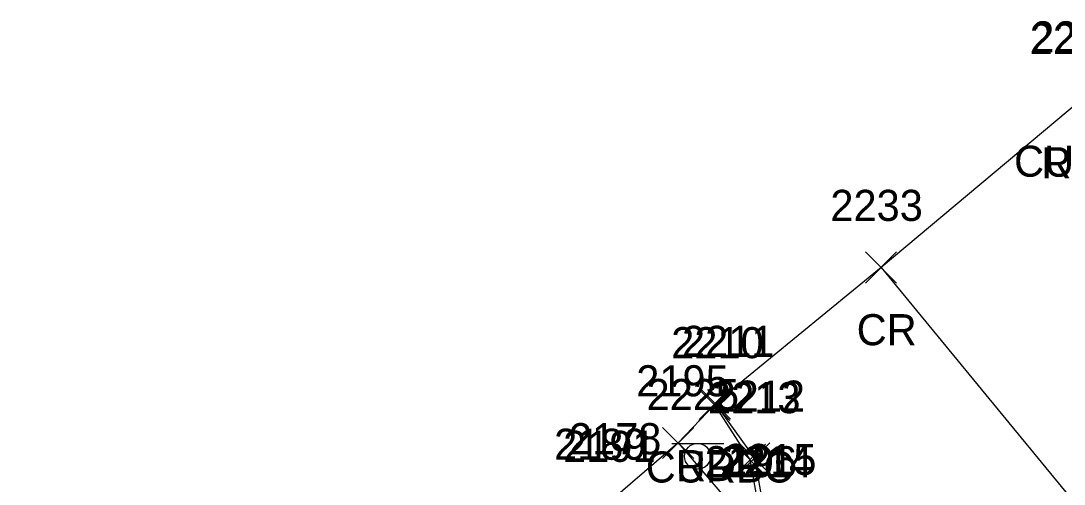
# Model space of a CAD drawing. Extents: x 1462668 to 1465147, y 550359 to 557351.
# Drawn here: x 1464770.2 to 1464837.4, y 552884.9 to 552914.8 of the extents above; entities that cross this region are included whole.
import ezdxf

# ---------------------------------------------------------------- set-up
doc = ezdxf.new("R2010")
doc.units = 0
for name, color, linetype in [('L_I', 7, 'Continuous'), ('Level 6', 7, 'Continuous'), ('P_A', 7, 'Continuous'), ('P_I', 7, 'Continuous'), ('P_TIC', 7, 'Continuous'), ('PET', 7, 'Continuous'), ('PRC', 7, 'Continuous'), ('R_A', 7, 'Continuous'), ('R_I', 7, 'Continuous'), ('R_TIC', 7, 'Continuous'), ('RC', 7, 'Continuous'), ('RSW', 7, 'Continuous'), ('S_I', 7, 'Continuous'), ('SSGN', 7, 'Continuous')]:
    doc.layers.add(name, color=color, linetype=linetype)

msp = doc.modelspace()

# ---------------------------------------------------------------- linework, layer by layer
at = {"layer": 'Level 6'}
msp.add_lwpolyline([(1464838.403, 552909.627), (1464825.572, 552898.882), (1464814.887, 552890.132), (1464814.846, 552890.046), (1464812.513, 552887.593), (1464808.178, 552883.866), (1464807.229, 552883.511), (1464807.237, 552883.375), (1464816.51, 552872.931), (1464798.305, 552856.334), (1464792.194, 552850.687), (1464778.291, 552838.102), (1464776.974, 552839.546), (1464776.514, 552839.567), (1464764.181, 552829.574), (1464738.324, 552857.979), (1464721.109, 552871.274)], dxfattribs=at)
at = {"layer": 'P_TIC'}
for points in [[(1464824.572, 552897.882), (1464826.572, 552899.882)], [(1464826.572, 552897.882), (1464824.572, 552899.882)], [(1464813.887, 552889.132), (1464815.887, 552891.132)], [(1464815.887, 552889.132), (1464813.887, 552891.132)], [(1464816.421, 552885.606), (1464818.421, 552887.606)], [(1464818.421, 552885.606), (1464816.421, 552887.606)]]:
    msp.add_lwpolyline(points, dxfattribs=at)
at = {"layer": 'PET'}
msp.add_lwpolyline([(1464814.887, 552890.132), (1464817.421, 552886.606), (1464818.159, 552882.533), (1464822.548, 552877.31), (1464823.902, 552875.59), (1464829.928, 552867.787), (1464830.629, 552862.155), (1464829.949, 552857.211)], dxfattribs=at)
at = {"layer": 'PRC'}
msp.add_lwpolyline([(1464825.572, 552898.882), (1464843.409, 552877.195)], dxfattribs=at)
at = {"layer": 'R_TIC'}
for points in [[(1464813.846, 552889.046), (1464815.846, 552891.046)], [(1464815.846, 552889.046), (1464813.846, 552891.046)], [(1464811.513, 552886.593), (1464813.513, 552888.593)], [(1464813.513, 552886.593), (1464811.513, 552888.593)], [(1464816.131, 552885.507), (1464818.131, 552887.507)], [(1464818.131, 552885.507), (1464816.131, 552887.507)]]:
    msp.add_lwpolyline(points, dxfattribs=at)
at = {"layer": 'RC'}
msp.add_lwpolyline([(1464814.846, 552890.046), (1464817.131, 552886.507), (1464817.877, 552882.381), (1464822.403, 552877.206), (1464823.752, 552875.51)], dxfattribs=at)
at = {"layer": 'RSW'}
msp.add_lwpolyline([(1464812.513, 552887.593), (1464816.969, 552882.385), (1464823.372, 552875.307)], dxfattribs=at)
at = {"layer": 'SSGN'}
for p, q in [((1464812.115, 552887.566), (1464815.449, 552887.566)), ((1464813.762, 552886.732), (1464813.762, 552886.732))]:
    msp.add_line(p, q, dxfattribs=at)
msp.add_circle((1464813.762, 552886.732), 0.833, dxfattribs=at)

# ---------------------------------------------------------------- texts
at = {"layer": 'L_I'}
for s, p in [('2189', (1464804.529, 552886.511)), ('2191', (1464805.111, 552886.375))]:
    msp.add_text(s, height=2, dxfattribs=at).set_placement(p)
at = {"layer": 'P_A'}
for s, p in [('RDP', (1464835.891, 552904.627)), ('CR', (1464824.005, 552893.882)), ('RDP', (1464812.376, 552885.132))]:
    msp.add_text(s, height=2, dxfattribs=at).set_placement(p)
at = {"layer": 'P_I'}
for s, p in [('2235', (1464835.143, 552912.627)), ('2233', (1464822.312, 552901.882)), ('2211', (1464812.761, 552893.132)), ('2212', (1464814.728, 552889.606)), ('2215', (1464815.466, 552885.533))]:
    msp.add_text(s, height=2, dxfattribs=at).set_placement(p)
at = {"layer": 'R_A'}
for p in [(1464834.134, 552904.726), (1464810.429, 552885.046)]:
    msp.add_text('CURBC', height=2, dxfattribs=at).set_placement(p)
at = {"layer": 'R_I'}
for s, p in [('2236', (1464835.236, 552912.726)), ('2210', (1464812.067, 552893.046)), ('2195', (1464809.82, 552890.593)), ('2213', (1464814.438, 552889.507)), ('2178', (1464805.485, 552886.866)), ('2196', (1464814.221, 552885.385)), ('2214', (1464815.184, 552885.381))]:
    msp.add_text(s, height=2, dxfattribs=at).set_placement(p)
at = {"layer": 'S_I'}
msp.add_text('2225', height=2, dxfattribs=at).set_placement((1464810.483, 552889.712))

doc.saveas('drawing.dxf')
